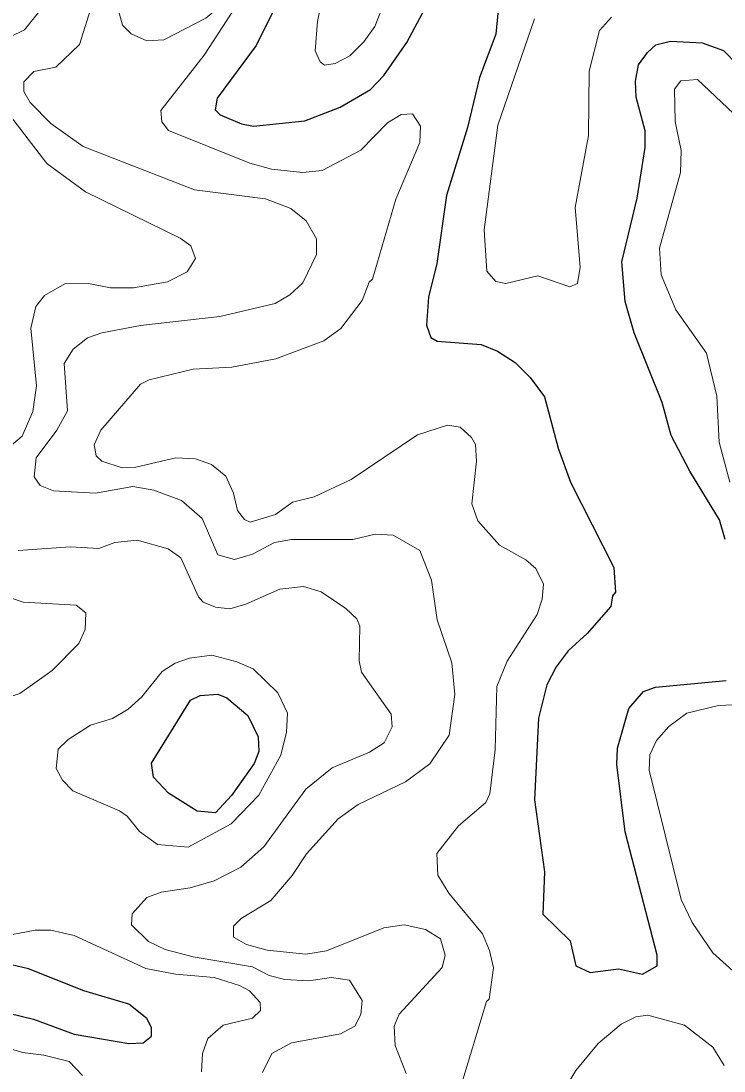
# Model space of a CAD drawing. Extents: x 673.3 to 698.5, y 6984.3 to 7012.3.
# Drawn here: x 674.598 to 675.365, y 6996.626 to 6997.77 of the extents above; entities that cross this region are included whole.
import ezdxf

# ---------------------------------------------------------------- set-up
doc = ezdxf.new("R2010")
doc.units = 0
doc.header["$LTSCALE"] = 0.032
doc.layers.add('1', color=7, linetype='Continuous', lineweight=25)
doc.layers.add('2', color=7, linetype='Continuous', lineweight=13)

msp = doc.modelspace()

# ---------------------------------------------------------------- linework, layer by layer
at = {"layer": '1'}
for points in [[(674.8724, 6997.7795), (674.8546, 6997.7435), (674.8121, 6997.6862), (674.8098, 6997.6733), (674.8151, 6997.668), (674.8384, 6997.6581), (674.8516, 6997.6554), (674.9075, 6997.6615), (674.9461, 6997.6763), (674.9792, 6997.6956), (674.9938, 6997.7109), (675.0189, 6997.7467), (675.0386, 6997.7843)], [(675.1182, 6997.7823), (675.1159, 6997.756), (675.0978, 6997.7087), (675.0849, 6997.654), (675.062, 6997.5801), (675.0515, 6997.5057), (675.0425, 6997.4693), (675.0401, 6997.4385), (675.0449, 6997.4251), (675.0517, 6997.421), (675.0998, 6997.4174), (675.1175, 6997.4102), (675.137, 6997.3979), (675.1532, 6997.3816), (675.1688, 6997.3603), (675.1837, 6997.3044), (675.1972, 6997.2676), (675.2444, 6997.1745), (675.2461, 6997.1474), (675.2429, 6997.1435), (675.2413, 6997.1319), (675.2154, 6997.1026), (675.1945, 6997.0834), (675.1816, 6997.0662), (675.1713, 6997.0464), (675.1622, 6997.01), (675.1581, 6996.9212), (675.1687, 6996.8428)], [(675.3659, 6997.2051), (675.3598, 6997.2263), (675.3274, 6997.2793), (675.3071, 6997.3184), (675.2973, 6997.3543), (675.2667, 6997.4302), (675.2568, 6997.4644), (675.2533, 6997.5078), (675.2697, 6997.5771), (675.2786, 6997.6322), (675.2786, 6997.6504), (675.2689, 6997.687), (675.2682, 6997.7045), (675.2715, 6997.7223), (675.281, 6997.7358), (675.2903, 6997.7441), (675.3061, 6997.7482), (675.3406, 6997.7465), (675.3641, 6997.7382), (675.4108, 6997.6901)], [(675.1687, 6996.8428), (675.167, 6996.7963), (675.1968, 6996.7675), (675.2029, 6996.7402), (675.2188, 6996.7328), (675.2494, 6996.7368), (675.2757, 6996.7312), (675.2917, 6996.7403), (675.2916, 6996.7519), (675.2568, 6996.8862), (675.2478, 6996.9595), (675.2485, 6996.9774), (675.2609, 6997.0206), (675.2769, 6997.0394), (675.2897, 6997.0439), (675.3669, 6997.0512)]]:
    msp.add_lwpolyline(points, dxfattribs=at)
for points in [[(674.7589, 6996.9285), (674.7426, 6996.9458), (674.7405, 6996.9611), (674.7828, 6997.0298), (674.7934, 6997.0347), (674.8126, 6997.0363), (674.8226, 6997.0323), (674.8452, 6997.0129), (674.8567, 6996.9899), (674.8575, 6996.9739), (674.8524, 6996.9606), (674.8276, 6996.9259), (674.81, 6996.907), (674.7901, 6996.9086)], [(674.6116, 6996.6819), (674.6561, 6996.6655), (674.7155, 6996.6554), (674.7311, 6996.6561), (674.7403, 6996.6636), (674.7403, 6996.6729), (674.7354, 6996.6829), (674.7157, 6996.6985), (674.6665, 6996.7129), (674.6064, 6996.7369), (674.5753, 6996.744), (674.5479, 6996.7429), (674.5441, 6996.736), (674.541, 6996.7356), (674.5424, 6996.724), (674.5477, 6996.7127), (674.5709, 6996.6917)]]:
    msp.add_lwpolyline(points, close=True, dxfattribs=at)
at = {"layer": '2'}
for points in [[(674.7183, 6997.7562), (674.7086, 6997.7655), (674.7022, 6997.7897), (674.7144, 6997.8236), (674.7173, 6997.8247), (674.725, 6997.8394), (674.7736, 6997.8929), (674.7905, 6997.9072), (674.8156, 6997.9183), (674.8259, 6997.9183), (674.8422, 6997.9118), (674.851, 6997.9029), (674.8601, 6997.8825), (674.8592, 6997.8632), (674.854, 6997.8397), (674.843, 6997.8176), (674.8263, 6997.7962), (674.7996, 6997.7732), (674.7538, 6997.7496), (674.7351, 6997.7486)], [(674.6679, 6997.1067), (674.6686, 6997.1251), (674.6581, 6997.1333), (674.6005, 6997.1366), (674.5866, 6997.1415), (674.556, 6997.1438), (674.5255, 6997.1369), (674.4942, 6997.1213), (674.4709, 6997.1129), (674.4559, 6997.102), (674.4554, 6997.0926), (674.4588, 6997.0864), (674.4727, 6997.0803), (674.5084, 6997.0801), (674.5211, 6997.0611), (674.524, 6997.0488), (674.5317, 6997.0342), (674.5523, 6997.0266), (674.5639, 6997.0266), (674.5968, 6997.037), (674.6322, 6997.0621), (674.6611, 6997.0915)], [(674.8885, 6997.0155), (674.8781, 6997.0378), (674.8511, 6997.064), (674.8334, 6997.0715), (674.8063, 6997.0787), (674.7817, 6997.0754), (674.7662, 6997.07), (674.752, 6997.0609), (674.7299, 6997.0334), (674.7149, 6997.0199), (674.6979, 6997.0099), (674.6739, 6997.0026), (674.6494, 6996.9868), (674.6384, 6996.9764), (674.6363, 6996.9553), (674.6432, 6996.9427), (674.6546, 6996.9309), (674.7056, 6996.9092), (674.7139, 6996.9032), (674.7274, 6996.8865), (674.7468, 6996.8723), (674.7803, 6996.8695), (674.8272, 6996.895), (674.8574, 6996.9262), (674.8813, 6996.9699), (674.8876, 6996.995)]]:
    msp.add_lwpolyline(points, close=True, dxfattribs=at)
for points in [[(674.9903, 6997.7808), (674.9837, 6997.7642), (674.972, 6997.7476), (674.9565, 6997.7321), (674.9405, 6997.724), (674.9288, 6997.7221), (674.9244, 6997.7256), (674.9188, 6997.7377), (674.9212, 6997.7696), (674.9375, 6997.8481)], [(674.8581, 6997.8258), (674.7977, 6997.7329), (674.7504, 6997.6726), (674.7517, 6997.6604), (674.7588, 6997.6508), (674.8477, 6997.6151), (674.871, 6997.6086), (674.9052, 6997.6049), (674.9265, 6997.6072), (674.9684, 6997.6294), (674.9977, 6997.6593), (675.0126, 6997.6681), (675.0248, 6997.669), (675.0336, 6997.6557), (675.0329, 6997.6379), (675.0069, 6997.5761), (674.9814, 6997.4887), (674.9778, 6997.4854), (674.9702, 6997.4654), (674.9467, 6997.4348), (674.9284, 6997.4215), (674.8758, 6997.4019), (674.828, 6997.3929), (674.7857, 6997.3907), (674.7377, 6997.3791), (674.7282, 6997.3743), (674.6851, 6997.3241), (674.6777, 6997.3081), (674.68, 6997.296), (674.6862, 6997.2904), (674.7083, 6997.2832), (674.7231, 6997.2838), (674.7668, 6997.2938), (674.7884, 6997.2928), (674.8057, 6997.2866), (674.8213, 6997.2738), (674.8297, 6997.2553), (674.8342, 6997.2365), (674.8416, 6997.2266), (674.8479, 6997.2237), (674.8756, 6997.2321), (674.8942, 6997.2455), (674.9178, 6997.2515), (674.958, 6997.2702), (675.0303, 6997.3189), (675.0631, 6997.3294), (675.0768, 6997.3273), (675.0891, 6997.3163), (675.0936, 6997.3085), (675.0946, 6997.2904), (675.0897, 6997.244), (675.0962, 6997.2253), (675.1196, 6997.1987), (675.1484, 6997.1829), (675.1593, 6997.1733), (675.1678, 6997.1561), (675.1663, 6997.1399), (675.1607, 6997.1231), (675.128, 6997.0722), (675.1167, 6997.0448), (675.1149, 6996.9755), (675.1093, 6996.9275), (675.1048, 6996.9181), (675.0749, 6996.8928), (675.0513, 6996.8627)], [(674.6181, 6997.7808), (674.6019, 6997.7605), (674.5864, 6997.753)], [(674.6793, 6997.2555), (674.6334, 6997.2579), (674.6189, 6997.2637), (674.6125, 6997.2732), (674.6145, 6997.2941), (674.6373, 6997.3241), (674.6488, 6997.3452), (674.6451, 6997.3969), (674.6548, 6997.4125), (674.6704, 6997.4248), (674.6861, 6997.4304), (674.7283, 6997.4381), (674.8149, 6997.4482), (674.8752, 6997.4623), (674.8913, 6997.4715), (674.9055, 6997.4848), (674.9203, 6997.5156), (674.9203, 6997.5328), (674.909, 6997.5525), (674.8923, 6997.5658), (674.8645, 6997.5762), (674.7872, 6997.586), (674.6657, 6997.6335), (674.6304, 6997.6585), (674.6081, 6997.6812), (674.6012, 6997.6932), (674.6012, 6997.7039), (674.6122, 6997.7153), (674.6359, 6997.7197), (674.6619, 6997.7447), (674.6759, 6997.7898)], [(675.242, 6997.7742), (675.2289, 6997.76), (675.2175, 6997.7156), (675.2167, 6997.6452), (675.2022, 6997.5667), (675.2079, 6997.5017), (675.2047, 6997.4842), (675.1966, 6997.4805), (675.1617, 6997.4924), (675.1266, 6997.4842), (675.1158, 6997.4861), (675.1061, 6997.4975), (675.1031, 6997.5425), (675.1181, 6997.6568), (675.1581, 6997.7727)], [(674.5528, 6997.71), (674.6264, 6997.6149), (674.6685, 6997.5841), (674.7715, 6997.5335), (674.7833, 6997.525), (674.7883, 6997.5112), (674.7794, 6997.4966), (674.7578, 6997.486), (674.7207, 6997.4794), (674.6956, 6997.4794), (674.6717, 6997.4842), (674.6458, 6997.4835), (674.6236, 6997.4709), (674.6142, 6997.459), (674.6089, 6997.4354), (674.615, 6997.3723), (674.6109, 6997.3445), (674.5993, 6997.3175), (674.5778, 6997.2996)], [(675.3709, 6997.2674), (675.3594, 6997.311), (675.3567, 6997.3612), (675.3454, 6997.4081), (675.312, 6997.4552), (675.2959, 6997.4934), (675.2942, 6997.5225), (675.317, 6997.6051), (675.3179, 6997.6292), (675.3112, 6997.6605), (675.3105, 6997.6958), (675.3176, 6997.7048), (675.3355, 6997.7066), (675.3815, 6997.6633)], [(675.018, 6996.6227), (675.0059, 6996.6533), (675.005, 6996.6745), (675.0102, 6996.6875), (675.0572, 6996.7385), (675.0605, 6996.7516), (675.0556, 6996.7697), (675.0392, 6996.7798), (675.0158, 6996.7848), (674.9937, 6996.7814), (674.9312, 6996.7566), (674.9085, 6996.753), (674.8663, 6996.7571), (674.8441, 6996.7634), (674.8296, 6996.7713), (674.8296, 6996.7834), (674.838, 6996.7919), (674.8706, 6996.8115), (674.8938, 6996.8387), (674.9092, 6996.8624), (674.944, 6996.9004), (674.9657, 6996.9162), (675.0174, 6996.9408), (675.0438, 6996.9604), (675.065, 6996.9918), (675.071, 6997.0361), (675.0677, 6997.0706), (675.0519, 6997.1173), (675.0458, 6997.1607), (675.0329, 6997.1928), (675.004, 6997.2095), (674.9842, 6997.2106), (674.9598, 6997.205), (674.8929, 6997.205), (674.8745, 6997.2016), (674.8506, 6997.1888), (674.831, 6997.1831), (674.8127, 6997.1881), (674.7955, 6997.2279), (674.7731, 6997.2475), (674.743, 6997.2586), (674.72, 6997.2627), (674.6793, 6997.2555)], [(674.595, 6997.1928), (674.6521, 6997.1968), (674.683, 6997.1952), (674.7005, 6997.2016), (674.7246, 6997.2041), (674.7585, 6997.1946), (674.7723, 6997.1851), (674.7917, 6997.1424), (674.7968, 6997.1365), (674.8103, 6997.1313), (674.8258, 6997.1294), (674.8433, 6997.1343), (674.8802, 6997.1508), (674.9061, 6997.1537)], [(674.9061, 6997.1537), (674.9255, 6997.1478), (674.9524, 6997.1298), (674.9641, 6997.1184), (674.9674, 6997.1104), (674.9668, 6997.0728), (674.9693, 6997.0603), (675.0015, 6997.0146), (675.0026, 6997.0007), (674.9939, 6996.9831), (674.9781, 6996.9732), (674.9373, 6996.956), (674.9087, 6996.9327), (674.863, 6996.87), (674.8378, 6996.8478), (674.8086, 6996.8329), (674.7825, 6996.8252), (674.7509, 6996.8205), (674.7354, 6996.8147), (674.7192, 6996.7969), (674.7184, 6996.7848), (674.7369, 6996.7668), (674.7552, 6996.7581), (674.7856, 6996.75), (674.8503, 6996.7391), (674.8688, 6996.7297), (674.8858, 6996.7253), (674.9116, 6996.7237), (674.9365, 6996.7276), (674.9564, 6996.7245), (674.97, 6996.7022), (674.9686, 6996.6872), (674.9622, 6996.6743), (674.9465, 6996.6659), (674.8929, 6996.6561), (674.8715, 6996.6446), (674.8615, 6996.6239)], [(675.4104, 6996.7019), (675.3523, 6996.7544), (675.3299, 6996.7874), (675.318, 6996.8126), (675.2828, 6996.9533), (675.2836, 6996.9701), (675.2909, 6996.9858), (675.3045, 6997.001), (675.324, 6997.0157), (675.3586, 6997.0241), (675.3823, 6997.0249)], [(675.0513, 6996.8627), (675.0524, 6996.839), (675.0646, 6996.8195), (675.1011, 6996.7749), (675.109, 6996.7568), (675.1133, 6996.738), (675.1084, 6996.7037), (675.1057, 6996.7013), (675.0763, 6996.6038)], [(674.795, 6996.6246), (674.7959, 6996.6444), (674.8016, 6996.6609), (674.8186, 6996.6756), (674.8503, 6996.683), (674.8592, 6996.6913), (674.859, 6996.7002), (674.8472, 6996.7128), (674.8364, 6996.7187), (674.8085, 6996.7276), (674.7666, 6996.731), (674.7341, 6996.7371), (674.6562, 6996.7731), (674.6304, 6996.779), (674.6134, 6996.779), (674.5712, 6996.771)], [(675.1727, 6996.5756), (675.2031, 6996.6262), (675.2274, 6996.6553), (675.2526, 6996.6764), (675.2684, 6996.6846), (675.2814, 6996.6862), (675.3213, 6996.6754), (675.3524, 6996.6516), (675.3649, 6996.6316)], [(674.5593, 6996.6582), (674.5996, 6996.6455), (674.6229, 6996.6429), (674.6505, 6996.6358), (674.665, 6996.6207)]]:
    msp.add_lwpolyline(points, dxfattribs=at)

doc.saveas('drawing.dxf')
